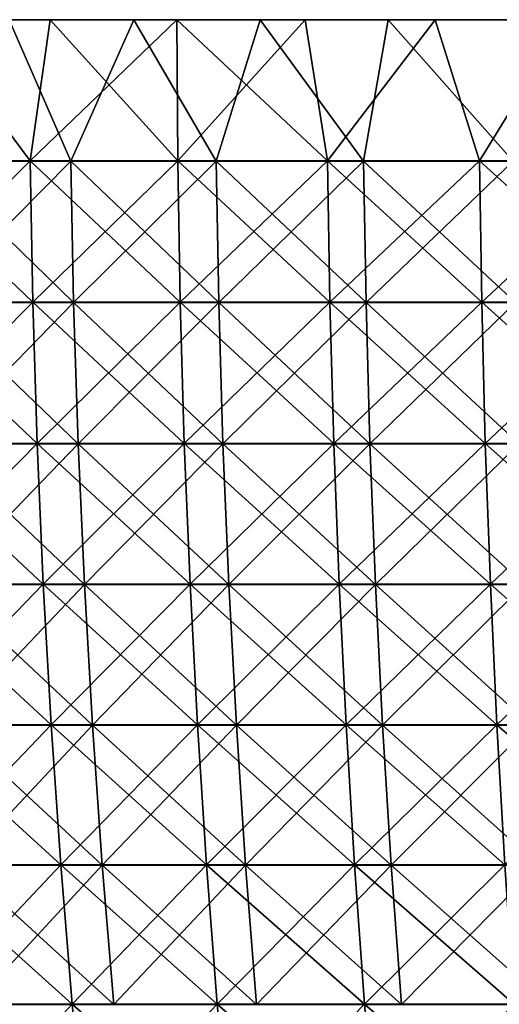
# Model space of a CAD drawing. Header units: millimetres. Extents: x -125 to 125, y -45 to 4025.
# Tile 399 of 656: x -59 to -48, y 4002 to 4025. Entities that reach past the tile are written whole.
import ezdxf

# ---------------------------------------------------------------- set-up
doc = ezdxf.new("R2010")
doc.units = ezdxf.units.MM
doc.header["$LTSCALE"] = 6.999206
for name, color, linetype in [('20', 7, 'CONTINUOUS'), ('21', 7, 'CONTINUOUS'), ('22', 7, 'CONTINUOUS'), ('23', 7, 'CONTINUOUS'), ('24', 7, 'CONTINUOUS')]:
    doc.layers.add(name, color=color, linetype=linetype)

msp = doc.modelspace()

# ---------------------------------------------------------------- linework, layer by layer
at = {"layer": '20', "color": 7, "linetype": 'CONTINUOUS'}
for points in [[(-58.652, 4025, -110.386), (-61.545, 4025, -108.799), (-56.714, 4025, -109.144), (-58.652, 4025, -110.386)], [(-56.714, 4025, -109.144), (-61.545, 4025, -108.799), (-59.6, 4025, -107.596), (-56.714, 4025, -109.144)], [(-61.545, 4025, 108.799), (-58.652, 4025, 110.386), (-56.714, 4025, 109.145), (-61.545, 4025, 108.799)], [(-59.599, 4025, 107.596), (-61.545, 4025, 108.799), (-56.714, 4025, 109.145), (-59.599, 4025, 107.596)], [(-55.717, 4025, -111.895), (-58.652, 4025, -110.386), (-53.789, 4025, -110.616), (-55.717, 4025, -111.895)], [(-53.789, 4025, -110.616), (-58.652, 4025, -110.386), (-56.714, 4025, -109.144), (-53.789, 4025, -110.616)], [(-58.652, 4025, 110.386), (-55.717, 4025, 111.895), (-53.789, 4025, 110.615), (-58.652, 4025, 110.386)], [(-56.714, 4025, 109.145), (-58.652, 4025, 110.386), (-53.789, 4025, 110.615), (-56.714, 4025, 109.145)], [(-52.744, 4025, -113.327), (-55.717, 4025, -111.895), (-47.825, 4025, -113.321), (-52.744, 4025, -113.327)], [(-47.825, 4025, -113.321), (-55.717, 4025, -111.895), (-50.825, 4025, -112.008), (-47.825, 4025, -113.321)], [(-50.825, 4025, -112.008), (-55.717, 4025, -111.895), (-53.789, 4025, -110.616), (-50.825, 4025, -112.008)], [(-55.717, 4025, 111.895), (-52.744, 4025, 113.327), (-50.825, 4025, 112.008), (-55.717, 4025, 111.895)], [(-53.789, 4025, 110.615), (-55.717, 4025, 111.895), (-50.825, 4025, 112.008), (-53.789, 4025, 110.615)], [(-49.734, 4025, -114.68), (-52.744, 4025, -113.327), (-44.792, 4025, -114.554), (-49.734, 4025, -114.68)], [(-44.792, 4025, -114.554), (-52.744, 4025, -113.327), (-47.825, 4025, -113.321), (-44.792, 4025, -114.554)], [(-52.744, 4025, 113.327), (-49.734, 4025, 114.68), (-44.792, 4025, 114.554), (-52.744, 4025, 113.327)], [(-50.825, 4025, 112.008), (-52.744, 4025, 113.327), (-47.825, 4025, 113.321), (-50.825, 4025, 112.008)], [(-47.825, 4025, 113.321), (-52.744, 4025, 113.327), (-44.792, 4025, 114.554), (-47.825, 4025, 113.321)], [(-46.69, 4025, -115.953), (-49.734, 4025, -114.68), (-41.726, 4025, -115.706), (-46.69, 4025, -115.953)], [(-41.726, 4025, -115.706), (-49.734, 4025, -114.68), (-44.792, 4025, -114.554), (-41.726, 4025, -115.706)], [(-49.734, 4025, 114.68), (-46.69, 4025, 115.953), (-41.727, 4025, 115.706), (-49.734, 4025, 114.68)], [(-44.792, 4025, 114.554), (-49.734, 4025, 114.68), (-41.727, 4025, 115.706), (-44.792, 4025, 114.554)]]:
    msp.add_3dface(points, dxfattribs=at)
at = {"layer": '21', "color": 7, "linetype": 'CONTINUOUS'}
for points in [[(-61.545, 4025, 108.799), (-62.479, 4021.727, 108.216), (-59.116, 4021.727, 110.089), (-61.545, 4025, 108.799)], [(-58.652, 4025, 110.386), (-61.545, 4025, 108.799), (-59.116, 4021.727, 110.089), (-58.652, 4025, 110.386)], [(-58.652, 4025, 110.386), (-59.116, 4021.727, 110.089), (-55.698, 4021.727, 111.857), (-58.652, 4025, 110.386)], [(-55.717, 4025, 111.895), (-58.652, 4025, 110.386), (-55.698, 4021.727, 111.857), (-55.717, 4025, 111.895)], [(-52.744, 4025, 113.327), (-55.717, 4025, 111.895), (-52.227, 4021.727, 113.519), (-52.744, 4025, 113.327)], [(-55.717, 4025, 111.895), (-55.698, 4021.727, 111.857), (-52.227, 4021.727, 113.519), (-55.717, 4025, 111.895)], [(-49.734, 4025, 114.68), (-52.744, 4025, 113.327), (-52.227, 4021.727, 113.519), (-49.734, 4025, 114.68)], [(-49.734, 4025, 114.68), (-52.227, 4021.727, 113.519), (-48.707, 4021.727, 115.074), (-49.734, 4025, 114.68)], [(-46.69, 4025, 115.953), (-49.734, 4025, 114.68), (-48.707, 4021.727, 115.074), (-46.69, 4025, 115.953)], [(-46.69, 4025, 115.953), (-48.707, 4021.727, 115.074), (-45.14, 4021.727, 116.519), (-46.69, 4025, 115.953)], [(-62.414, 4018.453, 108.105), (-59.056, 4018.453, 109.975), (-62.479, 4021.727, 108.216), (-62.414, 4018.453, 108.105)], [(-62.479, 4021.727, 108.216), (-59.056, 4018.453, 109.975), (-59.116, 4021.727, 110.089), (-62.479, 4021.727, 108.216)], [(-59.056, 4018.453, 109.975), (-55.641, 4018.453, 111.742), (-59.116, 4021.727, 110.089), (-59.056, 4018.453, 109.975)], [(-59.116, 4021.727, 110.089), (-55.641, 4018.453, 111.742), (-55.698, 4021.727, 111.857), (-59.116, 4021.727, 110.089)], [(-55.641, 4018.453, 111.742), (-52.173, 4018.453, 113.402), (-55.698, 4021.727, 111.857), (-55.641, 4018.453, 111.742)], [(-55.698, 4021.727, 111.857), (-52.173, 4018.453, 113.402), (-52.227, 4021.727, 113.519), (-55.698, 4021.727, 111.857)], [(-52.173, 4018.453, 113.402), (-48.656, 4018.453, 114.955), (-52.227, 4021.727, 113.519), (-52.173, 4018.453, 113.402)], [(-52.227, 4021.727, 113.519), (-48.656, 4018.453, 114.955), (-48.707, 4021.727, 115.074), (-52.227, 4021.727, 113.519)], [(-48.656, 4018.453, 114.955), (-45.093, 4018.453, 116.399), (-48.707, 4021.727, 115.074), (-48.656, 4018.453, 114.955)], [(-48.707, 4021.727, 115.074), (-45.093, 4018.453, 116.399), (-45.14, 4021.727, 116.519), (-48.707, 4021.727, 115.074)], [(-62.307, 4015.184, 107.919), (-58.954, 4015.184, 109.786), (-62.414, 4018.453, 108.105), (-62.307, 4015.184, 107.919)], [(-62.414, 4018.453, 108.105), (-58.954, 4015.184, 109.786), (-59.056, 4018.453, 109.975), (-62.414, 4018.453, 108.105)], [(-58.954, 4015.184, 109.786), (-55.545, 4015.184, 111.55), (-59.056, 4018.453, 109.975), (-58.954, 4015.184, 109.786)], [(-59.056, 4018.453, 109.975), (-55.545, 4015.184, 111.55), (-55.641, 4018.453, 111.742), (-59.056, 4018.453, 109.975)], [(-55.545, 4015.184, 111.55), (-52.084, 4015.184, 113.207), (-55.641, 4018.453, 111.742), (-55.545, 4015.184, 111.55)], [(-55.641, 4018.453, 111.742), (-52.084, 4015.184, 113.207), (-52.173, 4018.453, 113.402), (-55.641, 4018.453, 111.742)], [(-52.084, 4015.184, 113.207), (-48.573, 4015.184, 114.758), (-52.173, 4018.453, 113.402), (-52.084, 4015.184, 113.207)], [(-52.173, 4018.453, 113.402), (-48.573, 4015.184, 114.758), (-48.656, 4018.453, 114.955), (-52.173, 4018.453, 113.402)], [(-48.573, 4015.184, 114.758), (-45.016, 4015.184, 116.199), (-48.656, 4018.453, 114.955), (-48.573, 4015.184, 114.758)], [(-48.656, 4018.453, 114.955), (-45.016, 4015.184, 116.199), (-45.093, 4018.453, 116.399), (-48.656, 4018.453, 114.955)], [(-62.157, 4011.921, 107.659), (-58.812, 4011.921, 109.522), (-62.307, 4015.184, 107.919), (-62.157, 4011.921, 107.659)], [(-62.307, 4015.184, 107.919), (-58.812, 4011.921, 109.522), (-58.954, 4015.184, 109.786), (-62.307, 4015.184, 107.919)], [(-58.812, 4011.921, 109.522), (-55.411, 4011.921, 111.281), (-58.954, 4015.184, 109.786), (-58.812, 4011.921, 109.522)], [(-58.954, 4015.184, 109.786), (-55.411, 4011.921, 111.281), (-55.545, 4015.184, 111.55), (-58.954, 4015.184, 109.786)], [(-55.411, 4011.921, 111.281), (-51.958, 4011.921, 112.935), (-55.545, 4015.184, 111.55), (-55.411, 4011.921, 111.281)], [(-55.545, 4015.184, 111.55), (-51.958, 4011.921, 112.935), (-52.084, 4015.184, 113.207), (-55.545, 4015.184, 111.55)], [(-51.958, 4011.921, 112.935), (-48.456, 4011.921, 114.481), (-52.084, 4015.184, 113.207), (-51.958, 4011.921, 112.935)], [(-52.084, 4015.184, 113.207), (-48.456, 4011.921, 114.481), (-48.573, 4015.184, 114.758), (-52.084, 4015.184, 113.207)], [(-48.456, 4011.921, 114.481), (-44.907, 4011.921, 115.919), (-48.573, 4015.184, 114.758), (-48.456, 4011.921, 114.481)], [(-48.573, 4015.184, 114.758), (-44.907, 4011.921, 115.919), (-45.016, 4015.184, 116.199), (-48.573, 4015.184, 114.758)], [(-61.964, 4008.668, 107.325), (-58.63, 4008.668, 109.182), (-62.157, 4011.921, 107.659), (-61.964, 4008.668, 107.325)], [(-62.157, 4011.921, 107.659), (-58.63, 4008.668, 109.182), (-58.812, 4011.921, 109.522), (-62.157, 4011.921, 107.659)], [(-58.63, 4008.668, 109.182), (-55.24, 4008.668, 110.936), (-58.812, 4011.921, 109.522), (-58.63, 4008.668, 109.182)], [(-58.812, 4011.921, 109.522), (-55.24, 4008.668, 110.936), (-55.411, 4011.921, 111.281), (-58.812, 4011.921, 109.522)], [(-55.24, 4008.668, 110.936), (-51.797, 4008.668, 112.585), (-55.411, 4011.921, 111.281), (-55.24, 4008.668, 110.936)], [(-55.411, 4011.921, 111.281), (-51.797, 4008.668, 112.585), (-51.958, 4011.921, 112.935), (-55.411, 4011.921, 111.281)], [(-51.797, 4008.668, 112.585), (-48.306, 4008.668, 114.126), (-51.958, 4011.921, 112.935), (-51.797, 4008.668, 112.585)], [(-51.958, 4011.921, 112.935), (-48.306, 4008.668, 114.126), (-48.456, 4011.921, 114.481), (-51.958, 4011.921, 112.935)], [(-48.306, 4008.668, 114.126), (-44.768, 4008.668, 115.56), (-48.456, 4011.921, 114.481), (-48.306, 4008.668, 114.126)], [(-48.456, 4011.921, 114.481), (-44.768, 4008.668, 115.56), (-44.907, 4011.921, 115.919), (-48.456, 4011.921, 114.481)], [(-61.729, 4005.425, 106.918), (-58.407, 4005.425, 108.768), (-61.964, 4008.668, 107.325), (-61.729, 4005.425, 106.918)], [(-61.964, 4008.668, 107.325), (-58.407, 4005.425, 108.768), (-58.63, 4008.668, 109.182), (-61.964, 4008.668, 107.325)], [(-58.407, 4005.425, 108.768), (-55.03, 4005.425, 110.515), (-58.63, 4008.668, 109.182), (-58.407, 4005.425, 108.768)], [(-58.63, 4008.668, 109.182), (-55.03, 4005.425, 110.515), (-55.24, 4008.668, 110.936), (-58.63, 4008.668, 109.182)], [(-55.03, 4005.425, 110.515), (-51.6, 4005.425, 112.157), (-55.24, 4008.668, 110.936), (-55.03, 4005.425, 110.515)], [(-55.24, 4008.668, 110.936), (-51.6, 4005.425, 112.157), (-51.797, 4008.668, 112.585), (-55.24, 4008.668, 110.936)], [(-51.6, 4005.425, 112.157), (-48.122, 4005.425, 113.693), (-51.797, 4008.668, 112.585), (-51.6, 4005.425, 112.157)], [(-51.797, 4008.668, 112.585), (-48.122, 4005.425, 113.693), (-48.306, 4008.668, 114.126), (-51.797, 4008.668, 112.585)], [(-48.122, 4005.425, 113.693), (-44.598, 4005.425, 115.121), (-48.306, 4008.668, 114.126), (-48.122, 4005.425, 113.693)], [(-48.306, 4008.668, 114.126), (-44.598, 4005.425, 115.121), (-44.768, 4008.668, 115.56), (-48.306, 4008.668, 114.126)], [(-61.451, 4002.196, 106.437), (-58.144, 4002.196, 108.278), (-61.729, 4005.425, 106.918), (-61.451, 4002.196, 106.437)], [(-61.729, 4005.425, 106.918), (-58.144, 4002.196, 108.278), (-58.407, 4005.425, 108.768), (-61.729, 4005.425, 106.918)], [(-58.144, 4002.196, 108.278), (-54.782, 4002.196, 110.018), (-58.407, 4005.425, 108.768), (-58.144, 4002.196, 108.278)], [(-58.407, 4005.425, 108.768), (-54.782, 4002.196, 110.018), (-55.03, 4005.425, 110.515), (-58.407, 4005.425, 108.768)], [(-54.782, 4002.196, 110.018), (-51.368, 4002.196, 111.653), (-55.03, 4005.425, 110.515), (-54.782, 4002.196, 110.018)], [(-55.03, 4005.425, 110.515), (-51.368, 4002.196, 111.653), (-51.6, 4005.425, 112.157), (-55.03, 4005.425, 110.515)], [(-51.368, 4002.196, 111.653), (-47.906, 4002.196, 113.181), (-51.6, 4005.425, 112.157), (-51.368, 4002.196, 111.653)], [(-51.6, 4005.425, 112.157), (-47.906, 4002.196, 113.181), (-48.122, 4005.425, 113.693), (-51.6, 4005.425, 112.157)], [(-61.131, 3998.983, 105.882), (-57.842, 3998.983, 107.715), (-61.451, 4002.196, 106.437), (-61.131, 3998.983, 105.882)], [(-61.451, 4002.196, 106.437), (-57.842, 3998.983, 107.715), (-58.144, 4002.196, 108.278), (-61.451, 4002.196, 106.437)], [(-57.842, 3998.983, 107.715), (-54.497, 3998.983, 109.445), (-58.144, 4002.196, 108.278), (-57.842, 3998.983, 107.715)], [(-58.144, 4002.196, 108.278), (-54.497, 3998.983, 109.445), (-54.782, 4002.196, 110.018), (-58.144, 4002.196, 108.278)], [(-54.497, 3998.983, 109.445), (-51.101, 3998.983, 111.071), (-54.782, 4002.196, 110.018), (-54.497, 3998.983, 109.445)], [(-54.782, 4002.196, 110.018), (-51.101, 3998.983, 111.071), (-51.368, 4002.196, 111.653), (-54.782, 4002.196, 110.018)], [(-51.101, 3998.983, 111.071), (-47.656, 3998.983, 112.592), (-51.368, 4002.196, 111.653), (-51.101, 3998.983, 111.071)], [(-51.368, 4002.196, 111.653), (-47.656, 3998.983, 112.592), (-47.906, 4002.196, 113.181), (-51.368, 4002.196, 111.653)]]:
    msp.add_3dface(points, dxfattribs=at)
at = {"layer": '22', "color": 7, "linetype": 'CONTINUOUS'}
for points in [[(-61.545, 4025, -108.799), (-59.116, 4021.727, -110.089), (-62.479, 4021.727, -108.216), (-61.545, 4025, -108.799)], [(-61.545, 4025, -108.799), (-58.652, 4025, -110.386), (-59.116, 4021.727, -110.089), (-61.545, 4025, -108.799)], [(-58.652, 4025, -110.386), (-55.717, 4025, -111.895), (-59.116, 4021.727, -110.089), (-58.652, 4025, -110.386)], [(-55.717, 4025, -111.895), (-55.698, 4021.727, -111.857), (-59.116, 4021.727, -110.089), (-55.717, 4025, -111.895)], [(-55.717, 4025, -111.895), (-52.744, 4025, -113.327), (-55.698, 4021.727, -111.857), (-55.717, 4025, -111.895)], [(-52.744, 4025, -113.327), (-52.227, 4021.727, -113.519), (-55.698, 4021.727, -111.857), (-52.744, 4025, -113.327)], [(-52.744, 4025, -113.327), (-49.734, 4025, -114.68), (-52.227, 4021.727, -113.519), (-52.744, 4025, -113.327)], [(-49.734, 4025, -114.68), (-48.707, 4021.727, -115.074), (-52.227, 4021.727, -113.519), (-49.734, 4025, -114.68)], [(-49.734, 4025, -114.68), (-46.69, 4025, -115.953), (-48.707, 4021.727, -115.074), (-49.734, 4025, -114.68)], [(-46.69, 4025, -115.953), (-45.14, 4021.727, -116.519), (-48.707, 4021.727, -115.074), (-46.69, 4025, -115.953)], [(-59.116, 4021.727, -110.089), (-62.414, 4018.453, -108.105), (-62.479, 4021.727, -108.216), (-59.116, 4021.727, -110.089)], [(-59.056, 4018.453, -109.975), (-62.414, 4018.453, -108.105), (-59.116, 4021.727, -110.089), (-59.056, 4018.453, -109.975)], [(-55.698, 4021.727, -111.857), (-59.056, 4018.453, -109.975), (-59.116, 4021.727, -110.089), (-55.698, 4021.727, -111.857)], [(-55.641, 4018.453, -111.742), (-59.056, 4018.453, -109.975), (-55.698, 4021.727, -111.857), (-55.641, 4018.453, -111.742)], [(-52.227, 4021.727, -113.519), (-55.641, 4018.453, -111.742), (-55.698, 4021.727, -111.857), (-52.227, 4021.727, -113.519)], [(-52.173, 4018.453, -113.402), (-55.641, 4018.453, -111.742), (-52.227, 4021.727, -113.519), (-52.173, 4018.453, -113.402)], [(-48.707, 4021.727, -115.074), (-52.173, 4018.453, -113.402), (-52.227, 4021.727, -113.519), (-48.707, 4021.727, -115.074)], [(-48.656, 4018.453, -114.955), (-52.173, 4018.453, -113.402), (-48.707, 4021.727, -115.074), (-48.656, 4018.453, -114.955)], [(-45.14, 4021.727, -116.519), (-48.656, 4018.453, -114.955), (-48.707, 4021.727, -115.074), (-45.14, 4021.727, -116.519)], [(-45.093, 4018.453, -116.399), (-48.656, 4018.453, -114.955), (-45.14, 4021.727, -116.519), (-45.093, 4018.453, -116.399)], [(-59.056, 4018.453, -109.975), (-62.307, 4015.184, -107.919), (-62.414, 4018.453, -108.105), (-59.056, 4018.453, -109.975)], [(-58.954, 4015.184, -109.786), (-62.307, 4015.184, -107.919), (-59.056, 4018.453, -109.975), (-58.954, 4015.184, -109.786)], [(-55.641, 4018.453, -111.742), (-58.954, 4015.184, -109.786), (-59.056, 4018.453, -109.975), (-55.641, 4018.453, -111.742)], [(-55.545, 4015.184, -111.55), (-58.954, 4015.184, -109.786), (-55.641, 4018.453, -111.742), (-55.545, 4015.184, -111.55)], [(-52.173, 4018.453, -113.402), (-55.545, 4015.184, -111.55), (-55.641, 4018.453, -111.742), (-52.173, 4018.453, -113.402)], [(-52.084, 4015.184, -113.207), (-55.545, 4015.184, -111.55), (-52.173, 4018.453, -113.402), (-52.084, 4015.184, -113.207)], [(-48.656, 4018.453, -114.955), (-52.084, 4015.184, -113.207), (-52.173, 4018.453, -113.402), (-48.656, 4018.453, -114.955)], [(-48.573, 4015.184, -114.758), (-52.084, 4015.184, -113.207), (-48.656, 4018.453, -114.955), (-48.573, 4015.184, -114.758)], [(-45.093, 4018.453, -116.399), (-48.573, 4015.184, -114.758), (-48.656, 4018.453, -114.955), (-45.093, 4018.453, -116.399)], [(-45.016, 4015.184, -116.199), (-48.573, 4015.184, -114.758), (-45.093, 4018.453, -116.399), (-45.016, 4015.184, -116.199)], [(-58.954, 4015.184, -109.786), (-62.157, 4011.921, -107.659), (-62.307, 4015.184, -107.919), (-58.954, 4015.184, -109.786)], [(-58.812, 4011.921, -109.522), (-62.157, 4011.921, -107.659), (-58.954, 4015.184, -109.786), (-58.812, 4011.921, -109.522)], [(-55.545, 4015.184, -111.55), (-58.812, 4011.921, -109.522), (-58.954, 4015.184, -109.786), (-55.545, 4015.184, -111.55)], [(-55.411, 4011.921, -111.281), (-58.812, 4011.921, -109.522), (-55.545, 4015.184, -111.55), (-55.411, 4011.921, -111.281)], [(-52.084, 4015.184, -113.207), (-55.411, 4011.921, -111.281), (-55.545, 4015.184, -111.55), (-52.084, 4015.184, -113.207)], [(-51.958, 4011.921, -112.935), (-55.411, 4011.921, -111.281), (-52.084, 4015.184, -113.207), (-51.958, 4011.921, -112.935)], [(-48.573, 4015.184, -114.758), (-51.958, 4011.921, -112.935), (-52.084, 4015.184, -113.207), (-48.573, 4015.184, -114.758)], [(-48.456, 4011.921, -114.481), (-51.958, 4011.921, -112.935), (-48.573, 4015.184, -114.758), (-48.456, 4011.921, -114.481)], [(-45.016, 4015.184, -116.199), (-48.456, 4011.921, -114.481), (-48.573, 4015.184, -114.758), (-45.016, 4015.184, -116.199)], [(-44.907, 4011.921, -115.919), (-48.456, 4011.921, -114.481), (-45.016, 4015.184, -116.199), (-44.907, 4011.921, -115.919)], [(-58.812, 4011.921, -109.522), (-61.964, 4008.668, -107.325), (-62.157, 4011.921, -107.659), (-58.812, 4011.921, -109.522)], [(-58.63, 4008.668, -109.182), (-61.964, 4008.668, -107.325), (-58.812, 4011.921, -109.522), (-58.63, 4008.668, -109.182)], [(-55.411, 4011.921, -111.281), (-58.63, 4008.668, -109.182), (-58.812, 4011.921, -109.522), (-55.411, 4011.921, -111.281)], [(-55.24, 4008.668, -110.936), (-58.63, 4008.668, -109.182), (-55.411, 4011.921, -111.281), (-55.24, 4008.668, -110.936)], [(-51.958, 4011.921, -112.935), (-55.24, 4008.668, -110.936), (-55.411, 4011.921, -111.281), (-51.958, 4011.921, -112.935)], [(-51.797, 4008.668, -112.585), (-55.24, 4008.668, -110.936), (-51.958, 4011.921, -112.935), (-51.797, 4008.668, -112.585)], [(-48.456, 4011.921, -114.481), (-51.797, 4008.668, -112.585), (-51.958, 4011.921, -112.935), (-48.456, 4011.921, -114.481)], [(-48.306, 4008.668, -114.126), (-51.797, 4008.668, -112.585), (-48.456, 4011.921, -114.481), (-48.306, 4008.668, -114.126)], [(-44.907, 4011.921, -115.919), (-48.306, 4008.668, -114.126), (-48.456, 4011.921, -114.481), (-44.907, 4011.921, -115.919)], [(-44.768, 4008.668, -115.56), (-48.306, 4008.668, -114.126), (-44.907, 4011.921, -115.919), (-44.768, 4008.668, -115.56)], [(-58.63, 4008.668, -109.182), (-61.729, 4005.425, -106.918), (-61.964, 4008.668, -107.325), (-58.63, 4008.668, -109.182)], [(-58.407, 4005.425, -108.768), (-61.729, 4005.425, -106.918), (-58.63, 4008.668, -109.182), (-58.407, 4005.425, -108.768)], [(-55.24, 4008.668, -110.936), (-58.407, 4005.425, -108.768), (-58.63, 4008.668, -109.182), (-55.24, 4008.668, -110.936)], [(-55.03, 4005.425, -110.515), (-58.407, 4005.425, -108.768), (-55.24, 4008.668, -110.936), (-55.03, 4005.425, -110.515)], [(-51.797, 4008.668, -112.585), (-55.03, 4005.425, -110.515), (-55.24, 4008.668, -110.936), (-51.797, 4008.668, -112.585)], [(-51.6, 4005.425, -112.157), (-55.03, 4005.425, -110.515), (-51.797, 4008.668, -112.585), (-51.6, 4005.425, -112.157)], [(-48.306, 4008.668, -114.126), (-51.6, 4005.425, -112.157), (-51.797, 4008.668, -112.585), (-48.306, 4008.668, -114.126)], [(-48.122, 4005.425, -113.693), (-51.6, 4005.425, -112.157), (-48.306, 4008.668, -114.126), (-48.122, 4005.425, -113.693)], [(-44.768, 4008.668, -115.56), (-48.122, 4005.425, -113.693), (-48.306, 4008.668, -114.126), (-44.768, 4008.668, -115.56)], [(-58.407, 4005.425, -108.768), (-61.451, 4002.196, -106.437), (-61.729, 4005.425, -106.918), (-58.407, 4005.425, -108.768)], [(-58.144, 4002.196, -108.278), (-61.451, 4002.196, -106.437), (-58.407, 4005.425, -108.768), (-58.144, 4002.196, -108.278)], [(-55.03, 4005.425, -110.515), (-58.144, 4002.196, -108.278), (-58.407, 4005.425, -108.768), (-55.03, 4005.425, -110.515)], [(-54.782, 4002.196, -110.018), (-58.144, 4002.196, -108.278), (-55.03, 4005.425, -110.515), (-54.782, 4002.196, -110.018)], [(-51.6, 4005.425, -112.157), (-54.782, 4002.196, -110.018), (-55.03, 4005.425, -110.515), (-51.6, 4005.425, -112.157)], [(-51.368, 4002.196, -111.653), (-54.782, 4002.196, -110.018), (-51.6, 4005.425, -112.157), (-51.368, 4002.196, -111.653)], [(-48.122, 4005.425, -113.693), (-51.368, 4002.196, -111.653), (-51.6, 4005.425, -112.157), (-48.122, 4005.425, -113.693)], [(-47.906, 4002.196, -113.181), (-51.368, 4002.196, -111.653), (-48.122, 4005.425, -113.693), (-47.906, 4002.196, -113.181)], [(-58.144, 4002.196, -108.278), (-61.131, 3998.983, -105.882), (-61.451, 4002.196, -106.437), (-58.144, 4002.196, -108.278)], [(-57.842, 3998.983, -107.715), (-61.131, 3998.983, -105.882), (-58.144, 4002.196, -108.278), (-57.842, 3998.983, -107.715)], [(-54.782, 4002.196, -110.018), (-57.842, 3998.983, -107.715), (-58.144, 4002.196, -108.278), (-54.782, 4002.196, -110.018)], [(-54.497, 3998.983, -109.445), (-57.842, 3998.983, -107.715), (-54.782, 4002.196, -110.018), (-54.497, 3998.983, -109.445)], [(-51.368, 4002.196, -111.653), (-54.497, 3998.983, -109.445), (-54.782, 4002.196, -110.018), (-51.368, 4002.196, -111.653)], [(-51.101, 3998.983, -111.071), (-54.497, 3998.983, -109.445), (-51.368, 4002.196, -111.653), (-51.101, 3998.983, -111.071)], [(-47.906, 4002.196, -113.181), (-51.101, 3998.983, -111.071), (-51.368, 4002.196, -111.653), (-47.906, 4002.196, -113.181)], [(-47.656, 3998.983, -112.592), (-51.101, 3998.983, -111.071), (-47.906, 4002.196, -113.181), (-47.656, 3998.983, -112.592)]]:
    msp.add_3dface(points, dxfattribs=at)
at = {"layer": '23', "color": 7, "linetype": 'CONTINUOUS'}
for points in [[(-59.6, 4025, -107.596), (-61.478, 4021.725, -106.483), (-58.17, 4021.725, -108.326), (-59.6, 4025, -107.596)], [(-56.714, 4025, -109.144), (-59.6, 4025, -107.596), (-58.17, 4021.725, -108.326), (-56.714, 4025, -109.144)], [(-56.714, 4025, -109.144), (-58.17, 4021.725, -108.326), (-54.806, 4021.725, -110.066), (-56.714, 4025, -109.144)], [(-53.789, 4025, -110.616), (-56.714, 4025, -109.144), (-54.806, 4021.725, -110.066), (-53.789, 4025, -110.616)], [(-53.789, 4025, -110.616), (-54.806, 4021.725, -110.066), (-51.391, 4021.725, -111.702), (-53.789, 4025, -110.616)], [(-50.825, 4025, -112.008), (-53.789, 4025, -110.616), (-51.391, 4021.725, -111.702), (-50.825, 4025, -112.008)], [(-50.825, 4025, -112.008), (-51.391, 4021.725, -111.702), (-47.927, 4021.725, -113.231), (-50.825, 4025, -112.008)], [(-47.825, 4025, -113.321), (-50.825, 4025, -112.008), (-47.927, 4021.725, -113.231), (-47.825, 4025, -113.321)], [(-61.413, 4018.449, -106.37), (-58.108, 4018.449, -108.211), (-61.478, 4021.725, -106.483), (-61.413, 4018.449, -106.37)], [(-61.478, 4021.725, -106.483), (-58.108, 4018.449, -108.211), (-58.17, 4021.725, -108.326), (-61.478, 4021.725, -106.483)], [(-58.108, 4018.449, -108.211), (-54.748, 4018.449, -109.949), (-58.17, 4021.725, -108.326), (-58.108, 4018.449, -108.211)], [(-58.17, 4021.725, -108.326), (-54.748, 4018.449, -109.949), (-54.806, 4021.725, -110.066), (-58.17, 4021.725, -108.326)], [(-54.748, 4018.449, -109.949), (-51.336, 4018.449, -111.583), (-54.806, 4021.725, -110.066), (-54.748, 4018.449, -109.949)], [(-54.806, 4021.725, -110.066), (-51.336, 4018.449, -111.583), (-51.391, 4021.725, -111.702), (-54.806, 4021.725, -110.066)], [(-51.336, 4018.449, -111.583), (-47.876, 4018.449, -113.111), (-51.391, 4021.725, -111.702), (-51.336, 4018.449, -111.583)], [(-51.391, 4021.725, -111.702), (-47.876, 4018.449, -113.111), (-47.927, 4021.725, -113.231), (-51.391, 4021.725, -111.702)], [(-61.304, 4015.177, -106.181), (-58.005, 4015.177, -108.018), (-61.413, 4018.449, -106.37), (-61.304, 4015.177, -106.181)], [(-61.413, 4018.449, -106.37), (-58.005, 4015.177, -108.018), (-58.108, 4018.449, -108.211), (-61.413, 4018.449, -106.37)], [(-58.005, 4015.177, -108.018), (-54.651, 4015.177, -109.753), (-58.108, 4018.449, -108.211), (-58.005, 4015.177, -108.018)], [(-58.108, 4018.449, -108.211), (-54.651, 4015.177, -109.753), (-54.748, 4018.449, -109.949), (-58.108, 4018.449, -108.211)], [(-54.651, 4015.177, -109.753), (-51.245, 4015.177, -111.384), (-54.748, 4018.449, -109.949), (-54.651, 4015.177, -109.753)], [(-54.748, 4018.449, -109.949), (-51.245, 4015.177, -111.384), (-51.336, 4018.449, -111.583), (-54.748, 4018.449, -109.949)], [(-51.245, 4015.177, -111.384), (-47.791, 4015.177, -112.91), (-51.336, 4018.449, -111.583), (-51.245, 4015.177, -111.384)], [(-51.336, 4018.449, -111.583), (-47.791, 4015.177, -112.91), (-47.876, 4018.449, -113.111), (-51.336, 4018.449, -111.583)], [(-61.151, 4011.913, -105.916), (-57.86, 4011.913, -107.749), (-61.304, 4015.177, -106.181), (-61.151, 4011.913, -105.916)], [(-61.304, 4015.177, -106.181), (-57.86, 4011.913, -107.749), (-58.005, 4015.177, -108.018), (-61.304, 4015.177, -106.181)], [(-57.86, 4011.913, -107.749), (-54.515, 4011.913, -109.48), (-58.005, 4015.177, -108.018), (-57.86, 4011.913, -107.749)], [(-58.005, 4015.177, -108.018), (-54.515, 4011.913, -109.48), (-54.651, 4015.177, -109.753), (-58.005, 4015.177, -108.018)], [(-54.515, 4011.913, -109.48), (-51.117, 4011.913, -111.107), (-54.651, 4015.177, -109.753), (-54.515, 4011.913, -109.48)], [(-54.651, 4015.177, -109.753), (-51.117, 4011.913, -111.107), (-51.245, 4015.177, -111.384), (-54.651, 4015.177, -109.753)], [(-51.117, 4011.913, -111.107), (-47.672, 4011.913, -112.628), (-51.245, 4015.177, -111.384), (-51.117, 4011.913, -111.107)], [(-51.245, 4015.177, -111.384), (-47.672, 4011.913, -112.628), (-47.791, 4015.177, -112.91), (-51.245, 4015.177, -111.384)], [(-60.955, 4008.658, -105.577), (-57.675, 4008.658, -107.404), (-61.151, 4011.913, -105.916), (-60.955, 4008.658, -105.577)], [(-61.151, 4011.913, -105.916), (-57.675, 4008.658, -107.404), (-57.86, 4011.913, -107.749), (-61.151, 4011.913, -105.916)], [(-57.675, 4008.658, -107.404), (-54.34, 4008.658, -109.129), (-57.86, 4011.913, -107.749), (-57.675, 4008.658, -107.404)], [(-57.86, 4011.913, -107.749), (-54.34, 4008.658, -109.129), (-54.515, 4011.913, -109.48), (-57.86, 4011.913, -107.749)], [(-54.34, 4008.658, -109.129), (-50.953, 4008.658, -110.751), (-54.515, 4011.913, -109.48), (-54.34, 4008.658, -109.129)], [(-54.515, 4011.913, -109.48), (-50.953, 4008.658, -110.751), (-51.117, 4011.913, -111.107), (-54.515, 4011.913, -109.48)], [(-50.953, 4008.658, -110.751), (-47.519, 4008.658, -112.267), (-51.117, 4011.913, -111.107), (-50.953, 4008.658, -110.751)], [(-51.117, 4011.913, -111.107), (-47.519, 4008.658, -112.267), (-47.672, 4011.913, -112.628), (-51.117, 4011.913, -111.107)], [(-60.715, 4005.414, -105.162), (-57.448, 4005.414, -106.982), (-60.955, 4008.658, -105.577), (-60.715, 4005.414, -105.162)], [(-60.955, 4008.658, -105.577), (-57.448, 4005.414, -106.982), (-57.675, 4008.658, -107.404), (-60.955, 4008.658, -105.577)], [(-57.448, 4005.414, -106.982), (-54.126, 4005.414, -108.7), (-57.675, 4008.658, -107.404), (-57.448, 4005.414, -106.982)], [(-57.675, 4008.658, -107.404), (-54.126, 4005.414, -108.7), (-54.34, 4008.658, -109.129), (-57.675, 4008.658, -107.404)], [(-54.126, 4005.414, -108.7), (-50.753, 4005.414, -110.316), (-54.34, 4008.658, -109.129), (-54.126, 4005.414, -108.7)], [(-54.34, 4008.658, -109.129), (-50.753, 4005.414, -110.316), (-50.953, 4008.658, -110.751), (-54.34, 4008.658, -109.129)], [(-50.753, 4005.414, -110.316), (-47.332, 4005.414, -111.826), (-50.953, 4008.658, -110.751), (-50.753, 4005.414, -110.316)], [(-50.953, 4008.658, -110.751), (-47.332, 4005.414, -111.826), (-47.519, 4008.658, -112.267), (-50.953, 4008.658, -110.751)], [(-60.433, 4002.185, -104.673), (-57.181, 4002.185, -106.484), (-60.715, 4005.414, -105.162), (-60.433, 4002.185, -104.673)], [(-60.715, 4005.414, -105.162), (-57.181, 4002.185, -106.484), (-57.448, 4005.414, -106.982), (-60.715, 4005.414, -105.162)], [(-57.181, 4002.185, -106.484), (-53.874, 4002.185, -108.194), (-57.448, 4005.414, -106.982), (-57.181, 4002.185, -106.484)], [(-57.448, 4005.414, -106.982), (-53.874, 4002.185, -108.194), (-54.126, 4005.414, -108.7), (-57.448, 4005.414, -106.982)], [(-53.874, 4002.185, -108.194), (-50.517, 4002.185, -109.802), (-54.126, 4005.414, -108.7), (-53.874, 4002.185, -108.194)], [(-54.126, 4005.414, -108.7), (-50.517, 4002.185, -109.802), (-50.753, 4005.414, -110.316), (-54.126, 4005.414, -108.7)], [(-50.517, 4002.185, -109.802), (-47.112, 4002.185, -111.306), (-50.753, 4005.414, -110.316), (-50.517, 4002.185, -109.802)], [(-50.753, 4005.414, -110.316), (-47.112, 4002.185, -111.306), (-47.332, 4005.414, -111.826), (-50.753, 4005.414, -110.316)]]:
    msp.add_3dface(points, dxfattribs=at)
at = {"layer": '24', "color": 7, "linetype": 'CONTINUOUS'}
for points in [[(-59.599, 4025, 107.596), (-58.17, 4021.725, 108.326), (-61.478, 4021.725, 106.483), (-59.599, 4025, 107.596)], [(-59.599, 4025, 107.596), (-56.714, 4025, 109.145), (-58.17, 4021.725, 108.326), (-59.599, 4025, 107.596)], [(-56.714, 4025, 109.145), (-54.806, 4021.725, 110.066), (-58.17, 4021.725, 108.326), (-56.714, 4025, 109.145)], [(-56.714, 4025, 109.145), (-53.789, 4025, 110.615), (-54.806, 4021.725, 110.066), (-56.714, 4025, 109.145)], [(-53.789, 4025, 110.615), (-51.391, 4021.725, 111.702), (-54.806, 4021.725, 110.066), (-53.789, 4025, 110.615)], [(-53.789, 4025, 110.615), (-50.825, 4025, 112.008), (-51.391, 4021.725, 111.702), (-53.789, 4025, 110.615)], [(-50.825, 4025, 112.008), (-47.927, 4021.725, 113.231), (-51.391, 4021.725, 111.702), (-50.825, 4025, 112.008)], [(-50.825, 4025, 112.008), (-47.825, 4025, 113.321), (-47.927, 4021.725, 113.231), (-50.825, 4025, 112.008)], [(-58.17, 4021.725, 108.326), (-61.413, 4018.449, 106.37), (-61.478, 4021.725, 106.483), (-58.17, 4021.725, 108.326)], [(-58.108, 4018.449, 108.211), (-61.413, 4018.449, 106.37), (-58.17, 4021.725, 108.326), (-58.108, 4018.449, 108.211)], [(-54.806, 4021.725, 110.066), (-58.108, 4018.449, 108.211), (-58.17, 4021.725, 108.326), (-54.806, 4021.725, 110.066)], [(-54.748, 4018.449, 109.949), (-58.108, 4018.449, 108.211), (-54.806, 4021.725, 110.066), (-54.748, 4018.449, 109.949)], [(-51.391, 4021.725, 111.702), (-54.748, 4018.449, 109.949), (-54.806, 4021.725, 110.066), (-51.391, 4021.725, 111.702)], [(-51.336, 4018.449, 111.583), (-54.748, 4018.449, 109.949), (-51.391, 4021.725, 111.702), (-51.336, 4018.449, 111.583)], [(-47.927, 4021.725, 113.231), (-51.336, 4018.449, 111.583), (-51.391, 4021.725, 111.702), (-47.927, 4021.725, 113.231)], [(-47.876, 4018.449, 113.111), (-51.336, 4018.449, 111.583), (-47.927, 4021.725, 113.231), (-47.876, 4018.449, 113.111)], [(-58.108, 4018.449, 108.211), (-61.304, 4015.177, 106.181), (-61.413, 4018.449, 106.37), (-58.108, 4018.449, 108.211)], [(-58.005, 4015.177, 108.018), (-61.304, 4015.177, 106.181), (-58.108, 4018.449, 108.211), (-58.005, 4015.177, 108.018)], [(-54.748, 4018.449, 109.949), (-58.005, 4015.177, 108.018), (-58.108, 4018.449, 108.211), (-54.748, 4018.449, 109.949)], [(-54.651, 4015.177, 109.753), (-58.005, 4015.177, 108.018), (-54.748, 4018.449, 109.949), (-54.651, 4015.177, 109.753)], [(-51.336, 4018.449, 111.583), (-54.651, 4015.177, 109.753), (-54.748, 4018.449, 109.949), (-51.336, 4018.449, 111.583)], [(-51.245, 4015.177, 111.384), (-54.651, 4015.177, 109.753), (-51.336, 4018.449, 111.583), (-51.245, 4015.177, 111.384)], [(-47.876, 4018.449, 113.111), (-51.245, 4015.177, 111.384), (-51.336, 4018.449, 111.583), (-47.876, 4018.449, 113.111)], [(-47.791, 4015.177, 112.91), (-51.245, 4015.177, 111.384), (-47.876, 4018.449, 113.111), (-47.791, 4015.177, 112.91)], [(-58.005, 4015.177, 108.018), (-61.151, 4011.913, 105.916), (-61.304, 4015.177, 106.181), (-58.005, 4015.177, 108.018)], [(-57.86, 4011.913, 107.749), (-61.151, 4011.913, 105.916), (-58.005, 4015.177, 108.018), (-57.86, 4011.913, 107.749)], [(-54.651, 4015.177, 109.753), (-57.86, 4011.913, 107.749), (-58.005, 4015.177, 108.018), (-54.651, 4015.177, 109.753)], [(-54.515, 4011.913, 109.48), (-57.86, 4011.913, 107.749), (-54.651, 4015.177, 109.753), (-54.515, 4011.913, 109.48)], [(-51.245, 4015.177, 111.384), (-54.515, 4011.913, 109.48), (-54.651, 4015.177, 109.753), (-51.245, 4015.177, 111.384)], [(-51.117, 4011.913, 111.107), (-54.515, 4011.913, 109.48), (-51.245, 4015.177, 111.384), (-51.117, 4011.913, 111.107)], [(-47.791, 4015.177, 112.91), (-51.117, 4011.913, 111.107), (-51.245, 4015.177, 111.384), (-47.791, 4015.177, 112.91)], [(-47.672, 4011.913, 112.628), (-51.117, 4011.913, 111.107), (-47.791, 4015.177, 112.91), (-47.672, 4011.913, 112.628)], [(-57.86, 4011.913, 107.749), (-60.955, 4008.658, 105.577), (-61.151, 4011.913, 105.916), (-57.86, 4011.913, 107.749)], [(-57.675, 4008.658, 107.404), (-60.955, 4008.658, 105.577), (-57.86, 4011.913, 107.749), (-57.675, 4008.658, 107.404)], [(-54.515, 4011.913, 109.48), (-57.675, 4008.658, 107.404), (-57.86, 4011.913, 107.749), (-54.515, 4011.913, 109.48)], [(-54.34, 4008.658, 109.129), (-57.675, 4008.658, 107.404), (-54.515, 4011.913, 109.48), (-54.34, 4008.658, 109.129)], [(-51.117, 4011.913, 111.107), (-54.34, 4008.658, 109.129), (-54.515, 4011.913, 109.48), (-51.117, 4011.913, 111.107)], [(-50.953, 4008.658, 110.751), (-54.34, 4008.658, 109.129), (-51.117, 4011.913, 111.107), (-50.953, 4008.658, 110.751)], [(-47.672, 4011.913, 112.628), (-50.953, 4008.658, 110.751), (-51.117, 4011.913, 111.107), (-47.672, 4011.913, 112.628)], [(-47.519, 4008.658, 112.267), (-50.953, 4008.658, 110.751), (-47.672, 4011.913, 112.628), (-47.519, 4008.658, 112.267)], [(-57.675, 4008.658, 107.404), (-60.715, 4005.414, 105.162), (-60.955, 4008.658, 105.577), (-57.675, 4008.658, 107.404)], [(-57.448, 4005.414, 106.982), (-60.715, 4005.414, 105.162), (-57.675, 4008.658, 107.404), (-57.448, 4005.414, 106.982)], [(-54.34, 4008.658, 109.129), (-57.448, 4005.414, 106.982), (-57.675, 4008.658, 107.404), (-54.34, 4008.658, 109.129)], [(-54.126, 4005.414, 108.7), (-57.448, 4005.414, 106.982), (-54.34, 4008.658, 109.129), (-54.126, 4005.414, 108.7)], [(-50.953, 4008.658, 110.751), (-54.126, 4005.414, 108.7), (-54.34, 4008.658, 109.129), (-50.953, 4008.658, 110.751)], [(-50.753, 4005.414, 110.316), (-54.126, 4005.414, 108.7), (-50.953, 4008.658, 110.751), (-50.753, 4005.414, 110.316)], [(-47.519, 4008.658, 112.267), (-50.753, 4005.414, 110.316), (-50.953, 4008.658, 110.751), (-47.519, 4008.658, 112.267)], [(-47.332, 4005.414, 111.826), (-50.753, 4005.414, 110.316), (-47.519, 4008.658, 112.267), (-47.332, 4005.414, 111.826)], [(-57.448, 4005.414, 106.982), (-60.433, 4002.185, 104.673), (-60.715, 4005.414, 105.162), (-57.448, 4005.414, 106.982)], [(-57.181, 4002.185, 106.484), (-60.433, 4002.185, 104.673), (-57.448, 4005.414, 106.982), (-57.181, 4002.185, 106.484)], [(-54.126, 4005.414, 108.7), (-57.181, 4002.185, 106.484), (-57.448, 4005.414, 106.982), (-54.126, 4005.414, 108.7)], [(-53.874, 4002.185, 108.194), (-57.181, 4002.185, 106.484), (-54.126, 4005.414, 108.7), (-53.874, 4002.185, 108.194)], [(-50.753, 4005.414, 110.316), (-53.874, 4002.185, 108.194), (-54.126, 4005.414, 108.7), (-50.753, 4005.414, 110.316)], [(-50.517, 4002.185, 109.802), (-53.874, 4002.185, 108.194), (-50.753, 4005.414, 110.316), (-50.517, 4002.185, 109.802)], [(-47.332, 4005.414, 111.826), (-50.517, 4002.185, 109.802), (-50.753, 4005.414, 110.316), (-47.332, 4005.414, 111.826)], [(-47.112, 4002.185, 111.306), (-50.517, 4002.185, 109.802), (-47.332, 4005.414, 111.826), (-47.112, 4002.185, 111.306)]]:
    msp.add_3dface(points, dxfattribs=at)

doc.saveas('drawing.dxf')
